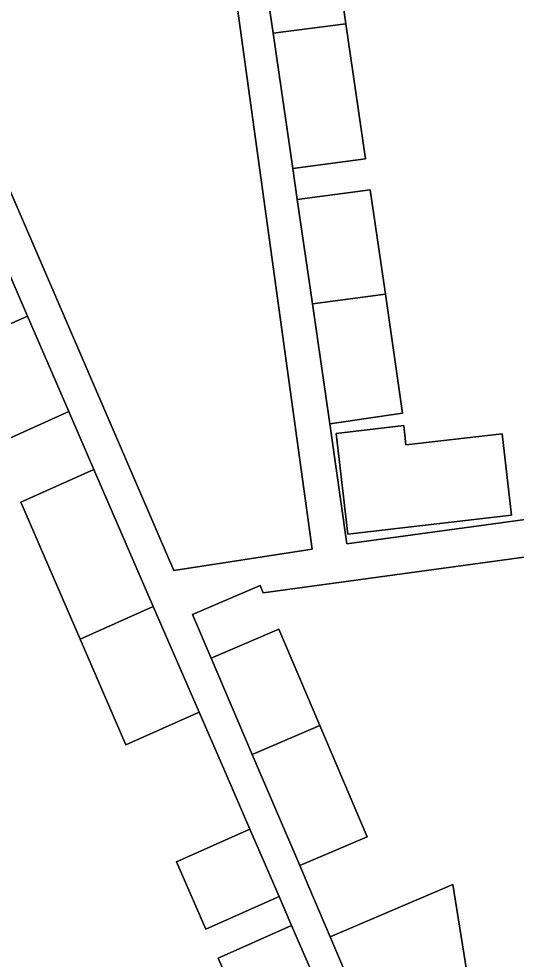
# Model space of a CAD drawing. Extents: x 163147 to 163550, y 380933 to 381639.
# Drawn here: x 163305.41 to 163325.15, y 381183.65 to 381221.02 of the extents above; entities that cross this region are included whole.
import ezdxf

# ---------------------------------------------------------------- set-up
doc = ezdxf.new("R2010")
doc.units = 0
for name, color, linetype in [('IMGEO_Erf', 7, 'Continuous'), ('IMGEO_Pand', 7, 'Continuous'), ('IMGEO_Voetpad_open', 7, 'Continuous')]:
    doc.layers.add(name, color=color, linetype=linetype)

msp = doc.modelspace()

# ---------------------------------------------------------------- linework, layer by layer
at = {"layer": 'IMGEO_Erf'}
for points in [[(163289.781, 381249.639), (163311.555, 381199.092), (163317.049, 381199.939), (163308.6, 381261.231), (163298.145, 381259.806)], [(163317.796, 381224.947), (163318.395, 381220.822), (163319.176, 381215.445), (163316.281, 381215.066), (163316.459, 381213.842), (163319.354, 381214.221), (163319.957, 381210.071), (163320.643, 381205.346), (163317.755, 381204.926), (163318.423, 381200.152), (163344.525, 381203.718), (163338.386, 381250)], [(163314.984, 381179.869), (163313.326, 381183.697), (163316.235, 381184.991), (163315.736, 381186.144), (163312.827, 381184.85), (163311.67, 381187.521), (163314.579, 381188.815), (163313.58, 381191.123), (163312.566, 381193.465), (163309.657, 381192.171), (163307.837, 381196.372), (163305.481, 381201.811), (163308.387, 381203.113), (163307.887, 381204.268), (163307.393, 381205.408), (163304.487, 381204.106)], [(163334.875, 381182.608), (163334.513, 381185.247), (163334.146, 381187.92), (163338.296, 381188.49), (163337.966, 381190.897), (163337.625, 381193.377), (163333.56, 381192.818), (163333.208, 381195.383), (163331.665, 381195.18), (163331.314, 381197.947), (163335.383, 381198.506), (163335.048, 381200.942), (163315.11, 381198.202), (163314.986, 381198.493), (163312.305, 381197.351), (163313.043, 381195.618), (163315.724, 381196.76), (163317.355, 381192.933), (163319.239, 381188.512), (163316.558, 381187.369), (163317.061, 381186.188), (163317.761, 381184.545), (163322.634, 381186.622), (163323.179, 381183.235)]]:
    msp.add_lwpolyline(points, dxfattribs=at)
msp.add_lwpolyline([(163320.689, 381204.852), (163320.777, 381204.087), (163324.596, 381204.529), (163324.971, 381201.289), (163318.466, 381200.536), (163318.003, 381204.541)], close=True, dxfattribs=at)
at = {"layer": 'IMGEO_Pand'}
for points in [[(163314.901, 381224.567), (163315.5, 381220.442), (163318.395, 381220.822), (163317.796, 381224.947)], [(163319.176, 381215.445), (163318.395, 381220.822), (163315.5, 381220.442), (163316.281, 381215.066)], [(163316.459, 381213.842), (163317.062, 381209.692), (163319.957, 381210.071), (163319.354, 381214.221)], [(163304.15, 381212.895), (163301.242, 381211.6), (163302.844, 381207.901), (163305.753, 381209.195)], [(163317.062, 381209.692), (163317.755, 381204.926), (163320.643, 381205.346), (163319.957, 381210.071)], [(163305.753, 381209.195), (163302.844, 381207.901), (163304.487, 381204.106), (163307.393, 381205.408)], [(163320.689, 381204.852), (163318.003, 381204.541), (163318.466, 381200.536), (163324.971, 381201.289), (163324.596, 381204.529), (163320.777, 381204.087)], [(163308.387, 381203.113), (163305.481, 381201.811), (163307.837, 381196.372), (163310.746, 381197.666)], [(163310.746, 381197.666), (163307.837, 381196.372), (163309.657, 381192.171), (163312.566, 381193.465)], [(163313.043, 381195.618), (163314.674, 381191.791), (163317.355, 381192.933), (163315.724, 381196.76)], [(163317.355, 381192.933), (163314.674, 381191.791), (163316.558, 381187.369), (163319.239, 381188.512)], [(163314.579, 381188.815), (163311.67, 381187.521), (163312.827, 381184.85), (163315.736, 381186.144)], [(163317.761, 381184.545), (163319.065, 381181.482), (163321.987, 381182.727), (163323.179, 381183.235), (163322.634, 381186.622)], [(163316.235, 381184.991), (163313.326, 381183.697), (163314.984, 381179.869), (163317.893, 381181.163)]]:
    msp.add_lwpolyline(points, close=True, dxfattribs=at)
at = {"layer": 'IMGEO_Voetpad_open'}
for points in [[(163298.145, 381259.806), (163308.6, 381261.231), (163317.049, 381199.939), (163311.555, 381199.092), (163289.781, 381249.639)], [(163319.065, 381181.482), (163317.761, 381184.545), (163317.061, 381186.188), (163316.558, 381187.369), (163314.674, 381191.791), (163313.043, 381195.618), (163312.305, 381197.351), (163314.986, 381198.493), (163315.11, 381198.202), (163335.048, 381200.942), (163335.044, 381200.973), (163337.367, 381201.292), (163342.32, 381201.972), (163344.714, 381202.289), (163344.525, 381203.718), (163318.423, 381200.152), (163317.755, 381204.926), (163317.062, 381209.692), (163316.459, 381213.842), (163316.281, 381215.066), (163315.5, 381220.442), (163314.901, 381224.567)], [(163304.15, 381212.895), (163305.753, 381209.195), (163307.393, 381205.408), (163307.887, 381204.268), (163308.387, 381203.113), (163310.746, 381197.666), (163312.566, 381193.465), (163313.58, 381191.123), (163314.579, 381188.815), (163315.736, 381186.144), (163316.235, 381184.991), (163317.893, 381181.163)]]:
    msp.add_lwpolyline(points, dxfattribs=at)

doc.saveas('drawing.dxf')
